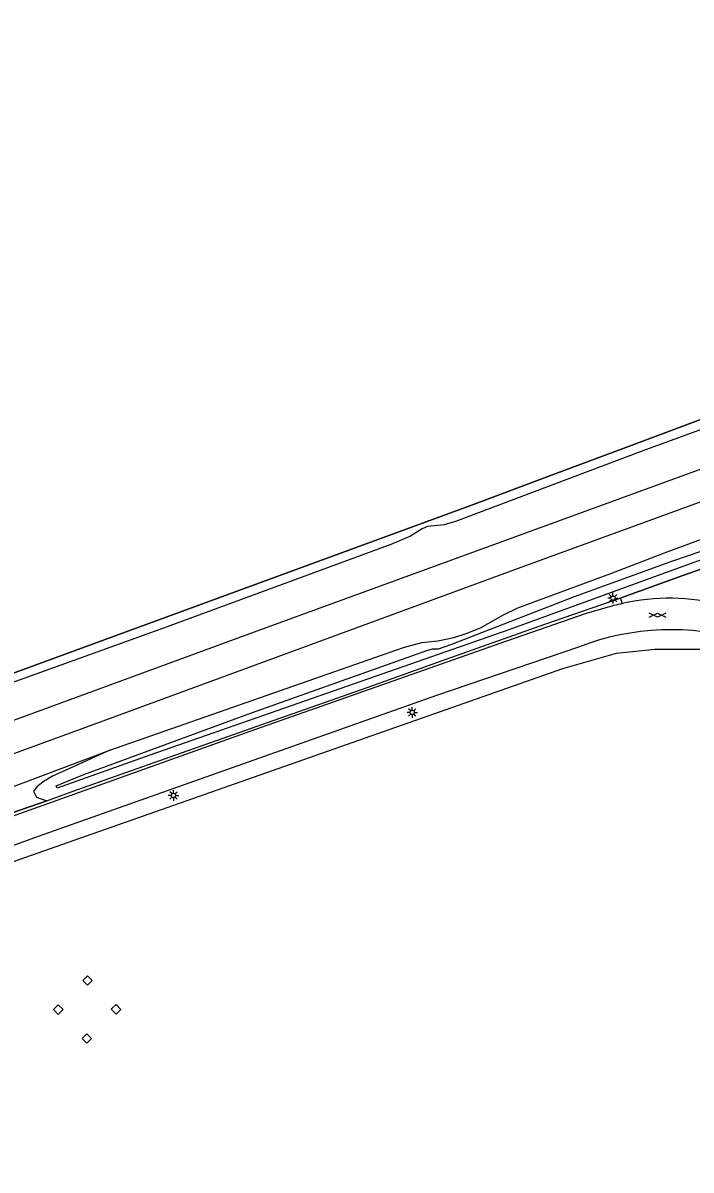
# Model space of a CAD drawing. Extents: x 135999 to 138000, y 396000 to 398501.
# Drawn here: x 137773.6 to 137853.4, y 397810.2 to 397947.2 of the extents above; entities that cross this region are included whole.
import ezdxf

# ---------------------------------------------------------------- set-up
doc = ezdxf.new("R2010")
doc.units = 0
for name, color, linetype in [('gg-afsc-draadraster', 7, 'Continuous'), ('gg-afsc-hekwerk', 7, 'Continuous'), ('gg-aspt-spoorlijn', 7, 'Continuous'), ('gg-bbg-hoogspanningsmast', 7, 'Continuous'), ('gg-knt-verharding', 7, 'Continuous'), ('gg-kntw-beschoeiing', 7, 'Continuous'), ('gt-symb-gesloten verharding', 7, 'Continuous'), ('gt-symb-lichtmast', 7, 'Continuous'), ('gx-grn-maaiveld', 7, 'Continuous')]:
    doc.layers.add(name, color=color, linetype=linetype)

# ---------------------------------------------------------------- blocks, each defined once
blk = doc.blocks.new('gt0-LMAST')
at = {"layer": 'gt-symb-lichtmast'}
for p, q in [((-0.18, 0.17), (-0.45, 0.44)), ((-0.01, 0.25), (-0.01, 0.62)), ((0.17, 0.17), (0.44, 0.44)), ((-0.26, 0), (-0.63, 0)), ((-0.18, -0.18), (-0.45, -0.45)), ((-0.01, -0.25), (-0.01, -0.63)), ((0.44, -0.45), (0.17, -0.18)), ((0.24, 0), (0.62, 0))]:
    blk.add_line(p, q, dxfattribs=at)
blk.add_circle((-0.01, 0), 0.25, dxfattribs=at)
blk = doc.blocks.new('gt0-GESVH1')
at = {"layer": 'gt-symb-gesloten verharding'}
for p, q in [((-0.99, -0.26), (0.01, 0.24)), ((0.01, -0.26), (-0.99, 0.24)), ((0.01, 0.24), (1.01, -0.26)), ((1.01, 0.24), (0.01, -0.26))]:
    blk.add_line(p, q, dxfattribs=at)

msp = doc.modelspace()

# ---------------------------------------------------------------- linework, layer by layer
at = {"layer": 'gg-afsc-draadraster'}
msp.add_lwpolyline([(137702.94, 397822.1), (137731.12, 397832.53), (137838.09, 397870.11), (137844.5, 397871.92), (137849.11, 397872.41), (137854.53, 397872.41), (137861.44, 397871.42), (137868.18, 397868.96), (137880.18, 397867.81), (137888.57, 397867.64), (137890.87, 397867.31)], dxfattribs=at)
at = {"layer": 'gg-afsc-hekwerk'}
msp.add_lwpolyline([(137771.3, 397852.5), (137776.48, 397854.32), (137779.53, 397855.4), (137791.23, 397859.56), (137802.96, 397863.69), (137814.76, 397867.84), (137824.16, 397871.2), (137835.96, 397875.38), (137844.96, 397878.52), (137845.38, 397878.67), (137852.44, 397881.2), (137874.38, 397888.95), (137883, 397892.03)], dxfattribs=at)
at = {"layer": 'gg-aspt-spoorlijn'}
for points in [[(136075.43, 397214.46), (136165.19, 397250.32), (136175.83, 397254.5), (136256.7, 397286.85), (136831.36, 397516.94), (136867.05, 397531.05), (136889.12, 397539.65), (136916.33, 397550.04), (136945.87, 397561.09), (136993.36, 397578.62), (137270.52, 397680.02), (137802.49, 397874.91), (137896.16, 397909.12), (138000, 397947.19)], [(136076.98, 397210.64), (136113.05, 397225.06), (136129.39, 397231.53), (136568.99, 397407.55), (136729.79, 397471.81), (136768.52, 397487.4), (136830.41, 397512.12), (136867.43, 397526.8), (136895.68, 397537.75), (136937.99, 397553.93), (136956.86, 397560.98), (136995.09, 397575.13), (137083.8, 397607.68), (137604.83, 397798.5), (137686.49, 397828.47), (137782.44, 397863.56), (137832.38, 397881.91), (137892.9, 397903.99), (137919.35, 397913.74), (138000, 397943.3)]]:
    msp.add_lwpolyline(points, dxfattribs=at)
at = {"layer": 'gg-bbg-hoogspanningsmast'}
for points in [[(137781.36, 397833.41), (137780.79, 397832.85), (137781.35, 397832.28), (137781.92, 397832.84), (137781.36, 397833.41)], [(137777.85, 397829.94), (137777.28, 397829.38), (137777.85, 397828.81), (137778.42, 397829.37), (137777.85, 397829.94)], [(137784.76, 397829.97), (137784.19, 397829.41), (137784.76, 397828.84), (137785.33, 397829.4), (137784.76, 397829.97)], [(137781.25, 397826.5), (137780.69, 397825.94), (137781.25, 397825.37), (137781.82, 397825.93), (137781.25, 397826.5)]]:
    msp.add_lwpolyline(points, dxfattribs=at)
at = {"layer": 'gg-knt-verharding'}
for points in [[(137843.25, 397877.35), (137840.91, 397876.66), (137831.38, 397873.35), (137800.73, 397862.58), (137756.13, 397846.68), (137696.61, 397825.32), (137650.29, 397809.12), (137640.98, 397805.71), (137635.29, 397803.54), (137628.61, 397800.86), (137620.27, 397797.35), (137618.4, 397796.59), (137615.97, 397795.7), (137592.02, 397787.33), (137581.1, 397783.53)], [(137840.08, 397872.7), (137823.02, 397866.88), (137775.47, 397850.03), (137765.46, 397846.43), (137730.94, 397834.11)]]:
    msp.add_lwpolyline(points, dxfattribs=at)
for centre, radius, start, end in [((137850.8, 397852.69), 25.78, 102.5589, 107.0326), ((137850.86, 397852.48), 26.01, 75.8568, 102.5898), ((137851.06, 397843.96), 30.77, 73.4975, 110.8894)]:
    msp.add_arc(centre, radius, start, end, dxfattribs=at)
at = {"layer": 'gg-kntw-beschoeiing'}
msp.add_lwpolyline([(137615.83, 397811.88), (137632.5, 397817.95), (137677.59, 397834.54), (137691.84, 397839.82), (137710.88, 397846.82), (137725.06, 397852.1), (137736.97, 397856.45), (137753.62, 397862.61), (137770.29, 397868.74), (137827.31, 397889.66), (137836.76, 397893.18), (137846.25, 397896.72), (137853.39, 397899.41), (137860.46, 397902.03), (137867.57, 397904.69), (137875.43, 397907.66), (137876.19, 397907.94), (137877.28, 397904.91)], dxfattribs=at)
at = {"layer": 'gx-grn-maaiveld'}
for p, q in [((137858.76, 397900.14), (137847.65, 397896.09)), ((137847.65, 397896.09), (137825.28, 397887.65)), ((137821.33, 397886.8), (137819.91, 397885.89)), ((137821.96, 397887.05), (137821.33, 397886.8)), ((137823.93, 397887.26), (137821.96, 397887.05)), ((137825.28, 397887.65), (137823.93, 397887.26)), ((137819.91, 397885.89), (137817.57, 397884.9)), ((137817.57, 397884.9), (137790.43, 397874.94)), ((137844.96, 397878.52), (137845.2, 397877.86)), ((137790.43, 397874.94), (137771.76, 397868.2)), ((137767.55, 397854.17), (137784.02, 397860.34)), ((137776.48, 397854.32), (137771.3, 397852.5))]:
    msp.add_line(p, q, dxfattribs=at)
for points in [[(137876.19, 397907.94), (137875.43, 397907.66), (137867.57, 397904.69), (137860.46, 397902.03), (137853.39, 397899.41), (137846.25, 397896.72), (137836.76, 397893.18), (137827.31, 397889.66), (137770.29, 397868.74), (137753.62, 397862.61), (137736.97, 397856.45), (137725.06, 397852.1), (137710.88, 397846.82), (137691.84, 397839.82), (137677.59, 397834.54), (137632.5, 397817.95), (137615.83, 397811.88)], [(137784.02, 397860.34), (137819.09, 397872.63), (137821.27, 397873.21), (137823.2, 397873.39), (137825.09, 397873.8), (137826.55, 397874.27), (137828.27, 397874.98), (137831.04, 397876.52), (137832.72, 397877.35), (137843.86, 397881.44), (137850.27, 397883.91), (137861.99, 397888.25), (137870.52, 397891.33), (137872.18, 397891.73), (137874.18, 397892.09), (137877.25, 397893.63)], [(137780.92, 397857.43), (137800.93, 397864.8), (137821.88, 397872.26), (137822.56, 397872.45), (137823.26, 397872.45), (137824.86, 397873), (137839.52, 397878.71), (137851.24, 397882.98), (137864.79, 397887.59), (137879.24, 397893.02), (137879.9, 397893.14), (137880.25, 397893.11), (137880.57, 397892.94), (137880.58, 397892.6), (137880.22, 397892.27), (137879.48, 397891.95), (137855.5, 397883.38), (137831.68, 397874.74), (137788.77, 397859.77), (137777.72, 397855.8), (137777.62, 397856.09), (137780.92, 397857.43)], [(137882.41, 397893.45), (137883, 397892.03), (137874.38, 397888.95), (137852.44, 397881.2), (137845.38, 397878.67), (137844.96, 397878.52)], [(137776.48, 397854.32), (137779.53, 397855.4), (137791.23, 397859.56), (137802.96, 397863.69), (137814.76, 397867.84), (137824.16, 397871.2), (137835.96, 397875.38), (137844.96, 397878.52)], [(137784.02, 397860.34), (137779.57, 397858.31), (137777.16, 397857.23), (137776.15, 397856.64), (137775.34, 397856.01), (137774.9, 397855.47), (137775.25, 397854.74), (137776.48, 397854.32)]]:
    msp.add_lwpolyline(points, dxfattribs=at)

# ---------------------------------------------------------------- block references
at = {"layer": 'gt-symb-gesloten verharding'}
msp.add_blockref('gt0-GESVH1', (137849.4, 397876.49), dxfattribs=at)
at = {"layer": 'gt-symb-lichtmast'}
for p in [(137844.11, 397878.51), (137820.13, 397864.86), (137791.62, 397854.95)]:
    msp.add_blockref('gt0-LMAST', p, dxfattribs=at)

doc.saveas('drawing.dxf')
